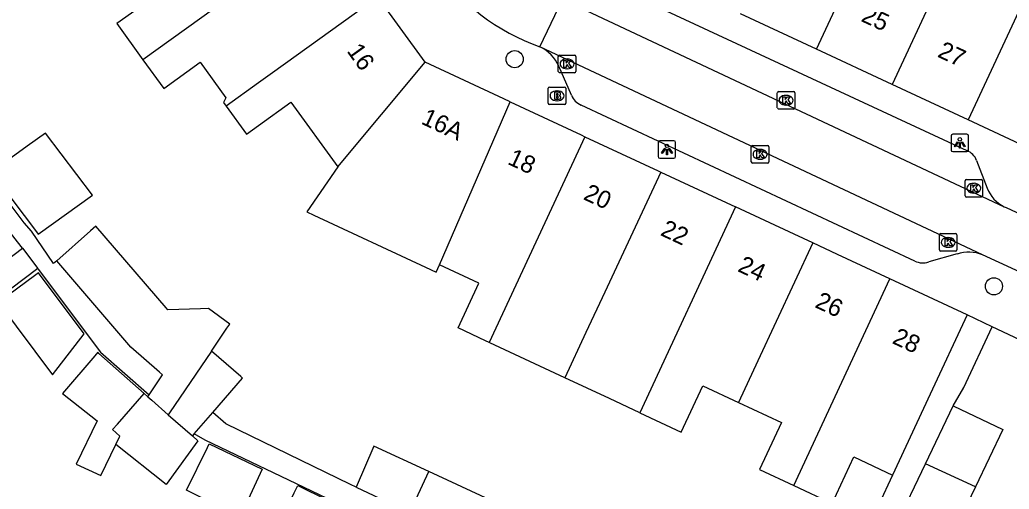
# Model space of a CAD drawing. Extents: x 159822 to 160765, y 380693 to 381634.
# Drawn here: x 159986.4 to 160042.8, y 381231.9 to 381258.7 of the extents above; entities that cross this region are included whole.
import ezdxf

# ---------------------------------------------------------------- set-up
doc = ezdxf.new("R2010")
doc.units = 0
for name, color, linetype in [('IMGEO_Boom', 7, 'Continuous'), ('IMGEO_Brandkraan', 7, 'Continuous'), ('IMGEO_Kolk', 7, 'Continuous'), ('IMGEO_Lichtpunt', 7, 'Continuous'), ('IMGEO_Pand', 7, 'Continuous'), ('IMGEO_Pand_nummerreeks', 7, 'Continuous'), ('IMGEO_Rijbaan_lokaal_open', 7, 'Continuous'), ('IMGEO_Voetpad_open', 7, 'Continuous')]:
    doc.layers.add(name, color=color, linetype=linetype)

msp = doc.modelspace()

# ---------------------------------------------------------------- linework, layer by layer
at = {"layer": 'IMGEO_Boom'}
for centre in [(160014.614, 381256.452), (160041.95, 381243.502)]:
    msp.add_circle(centre, 0.489, dxfattribs=at)
at = {"layer": 'IMGEO_Brandkraan'}
for p, q in [((160016.529, 381253.94), (160016.529, 381254.792)), ((160016.604, 381254.866), (160017.456, 381254.866)), ((160017.017, 381254.646), (160017.042, 381254.646)), ((160017.53, 381254.792), (160017.53, 381253.94)), ((160017.456, 381253.866), (160016.604, 381253.866)), ((160017.04, 381254.086), (160017.015, 381254.086))]:
    msp.add_line(p, q, dxfattribs=at)
for points in [[(160016.529, 381253.94), (160016.529, 381254.792)], [(160016.604, 381254.866), (160017.456, 381254.866)], [(160016.877, 381254.566), (160016.877, 381254.166), (160017.09, 381254.166)], [(160017.108, 381254.566), (160016.877, 381254.566)], [(160017.056, 381254.485), (160017.002, 381254.485), (160017.002, 381254.409)], [(160017.002, 381254.409), (160017.055, 381254.409)], [(160017.53, 381254.792), (160017.53, 381253.94)], [(160017.456, 381253.866), (160016.604, 381253.866)], [(160017.064, 381254.333), (160017.002, 381254.333), (160017.002, 381254.252)], [(160017.002, 381254.252), (160017.064, 381254.252)]]:
    msp.add_lwpolyline(points, dxfattribs=at)
for centre, radius, start, end in [((160016.606, 381254.79), 0.0765, 91.552, 178.448), ((160016.606, 381254.79), 0.0765, 91.552, 178.448), ((160017.057, 381254.447), 0.0379, 267.8285, 90.9355), ((160017.112, 381254.421), 0.145, 59.4692, 91.5367), ((160017.137, 381254.468), 0.0922, 285.5137, 58.1501), ((160017.454, 381254.79), 0.0765, 1.552, 88.448), ((160017.454, 381254.79), 0.0765, 1.552, 88.448), ((160016.606, 381253.942), 0.0765, 181.552, 268.448), ((160016.606, 381253.942), 0.0765, 181.552, 268.448), ((160017.065, 381254.292), 0.0404, 269.8759, 90.5077), ((160017.096, 381254.417), 0.251, 268.6676, 293.5347), ((160017.142, 381254.276), 0.105, 301.3115, 78.989), ((160017.454, 381253.942), 0.0765, 271.552, 358.448), ((160017.454, 381253.942), 0.0765, 271.552, 358.448)]:
    msp.add_arc(centre, radius, start, end, dxfattribs=at)
for centre, major_axis, ratio, start_param, end_param in [((160017.016, 381254.366), (-0.387, 0.002), 0.722429, 4.712389, 7.853982), ((160017.041, 381254.366), (-0.39, 0.002), 0.717154, 1.570796, 4.712389)]:
    msp.add_ellipse(centre, major_axis=major_axis, ratio=ratio, start_param=start_param, end_param=end_param, dxfattribs=at)
at = {"layer": 'IMGEO_Kolk'}
for p, q in [((160017.175, 381256.685), (160018.027, 381256.685)), ((160017.1, 381255.759), (160017.1, 381256.611)), ((160017.588, 381256.465), (160017.613, 381256.465)), ((160018.101, 381256.611), (160018.101, 381255.759)), ((160018.027, 381255.685), (160017.175, 381255.685)), ((160017.611, 381255.905), (160017.586, 381255.905)), ((160029.595, 381253.687), (160029.595, 381254.539)), ((160029.67, 381254.613), (160030.522, 381254.613)), ((160030.596, 381254.539), (160030.596, 381253.687)), ((160030.106, 381253.833), (160030.081, 381253.833)), ((160030.083, 381254.393), (160030.108, 381254.393)), ((160030.522, 381253.613), (160029.67, 381253.613)), ((160028.109, 381250.603), (160028.109, 381251.455)), ((160028.184, 381251.529), (160029.036, 381251.529)), ((160028.597, 381251.309), (160028.622, 381251.309)), ((160029.11, 381251.455), (160029.11, 381250.603)), ((160029.036, 381250.529), (160028.184, 381250.529)), ((160028.62, 381250.749), (160028.595, 381250.749)), ((160040.305, 381248.669), (160040.305, 381249.521)), ((160040.38, 381249.595), (160041.232, 381249.595)), ((160040.793, 381249.375), (160040.818, 381249.375)), ((160041.306, 381249.521), (160041.306, 381248.669)), ((160040.816, 381248.815), (160040.791, 381248.815)), ((160041.232, 381248.595), (160040.38, 381248.595)), ((160038.915, 381246.505), (160039.767, 381246.505)), ((160038.84, 381245.579), (160038.84, 381246.431)), ((160039.328, 381246.285), (160039.353, 381246.285)), ((160039.841, 381246.431), (160039.841, 381245.579)), ((160039.767, 381245.505), (160038.915, 381245.505)), ((160039.351, 381245.725), (160039.326, 381245.725))]:
    msp.add_line(p, q, dxfattribs=at)
for points in [[(160017.175, 381256.685), (160018.027, 381256.685)], [(160017.1, 381255.759), (160017.1, 381256.611)], [(160017.421, 381256.385), (160017.544, 381256.385), (160017.544, 381256.234), (160017.674, 381256.385), (160017.838, 381256.385), (160017.692, 381256.234), (160017.845, 381255.985), (160017.693, 381255.985), (160017.608, 381256.149), (160017.544, 381256.082), (160017.544, 381255.985), (160017.421, 381255.985), (160017.421, 381256.385)], [(160018.101, 381256.611), (160018.101, 381255.759)], [(160018.027, 381255.685), (160017.175, 381255.685)], [(160029.595, 381253.687), (160029.595, 381254.539)], [(160029.67, 381254.613), (160030.522, 381254.613)], [(160030.596, 381254.539), (160030.596, 381253.687)], [(160029.916, 381254.313), (160030.039, 381254.313), (160030.039, 381254.162), (160030.169, 381254.313), (160030.333, 381254.313), (160030.187, 381254.162), (160030.34, 381253.913), (160030.188, 381253.913), (160030.103, 381254.077), (160030.039, 381254.01), (160030.039, 381253.913), (160029.916, 381253.913), (160029.916, 381254.313)], [(160030.522, 381253.613), (160029.67, 381253.613)], [(160028.109, 381250.603), (160028.109, 381251.455)], [(160028.184, 381251.529), (160029.036, 381251.529)], [(160028.43, 381251.229), (160028.553, 381251.229), (160028.553, 381251.078), (160028.683, 381251.229), (160028.847, 381251.229), (160028.701, 381251.078), (160028.854, 381250.829), (160028.702, 381250.829), (160028.617, 381250.993), (160028.553, 381250.926), (160028.553, 381250.829), (160028.43, 381250.829), (160028.43, 381251.229)], [(160029.11, 381251.455), (160029.11, 381250.603)], [(160029.036, 381250.529), (160028.184, 381250.529)], [(160040.305, 381248.669), (160040.305, 381249.521)], [(160040.38, 381249.595), (160041.232, 381249.595)], [(160041.306, 381249.521), (160041.306, 381248.669)], [(160040.626, 381249.295), (160040.749, 381249.295), (160040.749, 381249.144), (160040.879, 381249.295), (160041.043, 381249.295), (160040.897, 381249.144), (160041.05, 381248.895), (160040.898, 381248.895), (160040.813, 381249.059), (160040.749, 381248.992), (160040.749, 381248.895), (160040.626, 381248.895), (160040.626, 381249.295)], [(160041.232, 381248.595), (160040.38, 381248.595)], [(160038.915, 381246.505), (160039.767, 381246.505)], [(160038.84, 381245.579), (160038.84, 381246.431)], [(160039.161, 381246.205), (160039.284, 381246.205), (160039.284, 381246.054), (160039.414, 381246.205), (160039.578, 381246.205), (160039.432, 381246.054), (160039.585, 381245.805), (160039.433, 381245.805), (160039.348, 381245.969), (160039.284, 381245.902), (160039.284, 381245.805), (160039.161, 381245.805), (160039.161, 381246.205)], [(160039.841, 381246.431), (160039.841, 381245.579)], [(160039.767, 381245.505), (160038.915, 381245.505)]]:
    msp.add_lwpolyline(points, dxfattribs=at)
for centre, start, end in [((160017.177, 381256.609), 91.552, 178.448), ((160017.177, 381256.609), 91.552, 178.448), ((160018.025, 381256.609), 1.552, 88.448), ((160018.025, 381256.609), 1.552, 88.448), ((160017.177, 381255.761), 181.552, 268.448), ((160017.177, 381255.761), 181.552, 268.448), ((160018.025, 381255.761), 271.552, 358.448), ((160018.025, 381255.761), 271.552, 358.448), ((160029.672, 381254.537), 91.552, 178.448), ((160029.672, 381254.537), 91.552, 178.448), ((160030.52, 381254.537), 1.552, 88.448), ((160030.52, 381254.537), 1.552, 88.448), ((160029.672, 381253.689), 181.552, 268.448), ((160029.672, 381253.689), 181.552, 268.448), ((160030.52, 381253.689), 271.552, 358.448), ((160030.52, 381253.689), 271.552, 358.448), ((160028.186, 381251.453), 91.552, 178.448), ((160028.186, 381251.453), 91.552, 178.448), ((160029.034, 381251.453), 1.552, 88.448), ((160029.034, 381251.453), 1.552, 88.448), ((160028.186, 381250.605), 181.552, 268.448), ((160028.186, 381250.605), 181.552, 268.448), ((160029.034, 381250.605), 271.552, 358.448), ((160029.034, 381250.605), 271.552, 358.448), ((160040.382, 381249.519), 91.552, 178.448), ((160040.382, 381249.519), 91.552, 178.448), ((160041.23, 381249.519), 1.552, 88.448), ((160041.23, 381249.519), 1.552, 88.448), ((160040.382, 381248.671), 181.552, 268.448), ((160040.382, 381248.671), 181.552, 268.448), ((160041.23, 381248.671), 271.552, 358.448), ((160041.23, 381248.671), 271.552, 358.448), ((160038.917, 381246.429), 91.552, 178.448), ((160038.917, 381246.429), 91.552, 178.448), ((160039.765, 381246.429), 1.552, 88.448), ((160039.765, 381246.429), 1.552, 88.448), ((160038.917, 381245.581), 181.552, 268.448), ((160038.917, 381245.581), 181.552, 268.448), ((160039.765, 381245.581), 271.552, 358.448), ((160039.765, 381245.581), 271.552, 358.448)]:
    msp.add_arc(centre, 0.0765, start, end, dxfattribs=at)
for centre, major_axis, ratio, start_param, end_param in [((160017.587, 381256.185), (-0.387, 0.002), 0.722429, 4.712389, 7.853982), ((160017.612, 381256.185), (-0.39, 0.002), 0.717154, 1.570796, 4.712389), ((160030.082, 381254.113), (-0.387, 0.002), 0.722429, 4.712389, 7.853982), ((160030.107, 381254.113), (-0.39, 0.002), 0.717154, 1.570796, 4.712389), ((160028.596, 381251.029), (-0.387, 0.002), 0.722429, 4.712389, 7.853982), ((160028.621, 381251.029), (-0.39, 0.002), 0.717154, 1.570796, 4.712389), ((160040.792, 381249.095), (-0.387, 0.002), 0.722429, 4.712389, 7.853982), ((160040.817, 381249.095), (-0.39, 0.002), 0.717154, 1.570796, 4.712389), ((160039.327, 381246.005), (-0.387, 0.002), 0.722429, 4.712389, 7.853982), ((160039.352, 381246.005), (-0.39, 0.002), 0.717154, 1.570796, 4.712389)]:
    msp.add_ellipse(centre, major_axis=major_axis, ratio=ratio, start_param=start_param, end_param=end_param, dxfattribs=at)
at = {"layer": 'IMGEO_Lichtpunt'}
for p, q in [((160040.408, 381252.177), (160039.6, 381252.177)), ((160040.408, 381252.177), (160039.6, 381252.177)), ((160022.798, 381251.711), (160022.798, 381250.904)), ((160022.798, 381251.711), (160022.798, 381250.904)), ((160023.7, 381251.806), (160022.892, 381251.806)), ((160023.7, 381251.806), (160022.892, 381251.806)), ((160023.794, 381250.904), (160023.794, 381251.711)), ((160023.794, 381250.904), (160023.794, 381251.711)), ((160039.506, 381252.082), (160039.506, 381251.275)), ((160039.506, 381252.082), (160039.506, 381251.275)), ((160040.502, 381251.275), (160040.502, 381252.082)), ((160040.502, 381251.275), (160040.502, 381252.082)), ((160039.6, 381251.181), (160040.408, 381251.181)), ((160039.6, 381251.181), (160040.408, 381251.181)), ((160022.892, 381250.81), (160023.7, 381250.81)), ((160022.892, 381250.81), (160023.7, 381250.81))]:
    msp.add_line(p, q, dxfattribs=at)
for points in [[(160039.88, 381251.746), (160039.919, 381251.718), (160039.731, 381251.456), (160039.693, 381251.483), (160039.88, 381251.746)], [(160039.982, 381251.698), (160040.029, 381251.698), (160040.029, 381251.376), (160039.982, 381251.376), (160039.982, 381251.698)], [(160040.092, 381251.718), (160040.13, 381251.745), (160040.317, 381251.483), (160040.278, 381251.455), (160040.092, 381251.718)], [(160023.172, 381251.375), (160023.211, 381251.347), (160023.023, 381251.085), (160022.985, 381251.112), (160023.172, 381251.375)], [(160023.274, 381251.327), (160023.321, 381251.327), (160023.321, 381251.005), (160023.274, 381251.005), (160023.274, 381251.327)], [(160023.384, 381251.347), (160023.422, 381251.374), (160023.609, 381251.112), (160023.57, 381251.084), (160023.384, 381251.347)]]:
    msp.add_lwpolyline(points, dxfattribs=at)
for centre in [(160023.297, 381251.509), (160040.005, 381251.88)]:
    msp.add_circle(centre, 0.0994, dxfattribs=at)
for centre, start, end in [((160039.6, 381252.082), 90, 180), ((160039.6, 381252.082), 90, 180), ((160040.408, 381252.082), 0, 90), ((160040.408, 381252.082), 0, 90), ((160022.892, 381251.711), 90, 180), ((160022.892, 381251.711), 90, 180), ((160023.7, 381251.711), 0, 90), ((160023.7, 381251.711), 0, 90), ((160039.6, 381251.275), 180, 270), ((160039.6, 381251.275), 180, 270), ((160040.408, 381251.275), 270, 0), ((160040.408, 381251.275), 270, 360), ((160022.892, 381250.904), 180, 270), ((160022.892, 381250.904), 180, 270), ((160023.7, 381250.904), 270, 0), ((160023.7, 381250.904), 270, 360)]:
    msp.add_arc(centre, 0.0946, start, end, dxfattribs=at)
at = {"layer": 'IMGEO_Pand'}
for points in [[(160031.821, 381257.025), (160037.145, 381268.457), (160037.307, 381268.804)], [(160045.961, 381264.78), (160045.841, 381264.521), (160040.475, 381252.996)], [(160003.94, 381264.009), (160000, 381261.171), (159993.409, 381256.425)], [(160040.414, 381264.173), (160039.251, 381261.675), (160036.147, 381255.011)], [(159992.602, 381261.76), (159993.924, 381259.923), (159991.926, 381258.485), (159993.409, 381256.425)], [(160006.815, 381260.015), (160000.792, 381255.677), (160000, 381255.107), (159998.159, 381253.781)], [(160009.505, 381256.28), (160006.815, 381260.015)], [(160031.821, 381257.025), (160027.495, 381259.04)], [(160036.147, 381255.011), (160031.821, 381257.025)], [(159993.409, 381256.425), (159994.594, 381254.779), (159996.673, 381256.276), (159998.132, 381254.249), (159998.013, 381253.984), (159998.159, 381253.781)], [(160004.524, 381250.321), (160009.505, 381256.28)], [(160014.359, 381254.019), (160013.998, 381254.187), (160009.505, 381256.28)], [(160040.475, 381252.996), (160036.147, 381255.011)], [(159998.159, 381253.781), (159999.311, 381252.18), (160000, 381252.676), (160001.841, 381254), (160004.524, 381250.321)], [(160010.322, 381244.725), (160014.359, 381254.019)], [(160014.359, 381254.019), (160018.402, 381252.136), (160018.62, 381252.034)], [(160044.91, 381250.931), (160040.475, 381252.996)], [(159986.819, 381247.289), (159987.438, 381246.473), (159990.524, 381248.694), (159987.842, 381252.229), (159986.813, 381251.489), (159984.756, 381250.008), (159986.628, 381247.541), (159986.819, 381247.289)], [(160018.62, 381252.034), (160013.161, 381240.3)], [(160018.62, 381252.034), (160022.807, 381250.084), (160022.944, 381250.02)], [(160004.524, 381250.321), (160002.757, 381247.747), (160003.156, 381247.561), (160009.531, 381244.587), (160010.139, 381244.304), (160010.322, 381244.725)], [(160022.944, 381250.02), (160019.758, 381243.17), (160018.68, 381240.859), (160017.48, 381238.286)], [(160022.944, 381250.02), (160027.212, 381248.033)], [(160027.212, 381248.033), (160021.752, 381236.297)], [(160031.617, 381245.981), (160030.548, 381246.479), (160027.212, 381248.033)], [(159997.316, 381239.806), (159998.203, 381241.111), (159998.36, 381241.343), (159997.152, 381242.228), (159996.695, 381242.216), (159994.831, 381242.165), (159994.742, 381242.269), (159990.728, 381246.938), (159990.42, 381246.665), (159988.492, 381244.961)], [(160031.617, 381245.981), (160028.491, 381239.262), (160027.382, 381236.875)], [(160036.021, 381243.93), (160033.032, 381245.322), (160031.617, 381245.981)], [(159993.759, 381237.313), (159993.921, 381237.551), (159994.532, 381238.45), (159994.347, 381238.613), (159992.722, 381240.041), (159988.492, 381244.961)], [(159987.306, 381244.164), (159985.153, 381242.588), (159988.255, 381238.461), (159990.047, 381240.796), (159987.442, 381244.264), (159987.306, 381244.164)], [(160013.161, 381240.3), (160012.943, 381240.402), (160011.381, 381241.13), (160012.568, 381243.677), (160010.322, 381244.725)], [(160030.531, 381232.14), (160036.021, 381243.93)], [(160040.426, 381241.878), (160036.021, 381243.93)], [(160040.426, 381241.878), (160038.313, 381237.347), (160036.165, 381232.742)], [(160017.48, 381238.286), (160015.471, 381239.223), (160013.201, 381240.282), (160013.161, 381240.3)], [(159993.486, 381237.386), (159990.891, 381239.672), (159990.834, 381239.748), (159990.66, 381239.544), (159988.822, 381237.39), (159990.799, 381235.835), (159989.603, 381233.366), (159991.006, 381232.71), (159991.858, 381234.479)], [(159997.316, 381239.806), (159994.926, 381236.288), (159994.853, 381236.181)], [(159997.398, 381236.316), (159999.091, 381238.266), (159998.988, 381238.355), (159997.316, 381239.806)], [(160021.752, 381236.297), (160020.021, 381237.105), (160017.48, 381238.286)], [(160021.752, 381236.297), (160024.119, 381235.193), (160025.347, 381237.824), (160027.382, 381236.875)], [(159991.858, 381234.479), (159992.09, 381234.96), (159991.673, 381235.328), (159991.951, 381235.643), (159993.486, 381237.386)], [(159993.486, 381237.386), (159993.688, 381237.208)], [(159993.688, 381237.208), (159993.759, 381237.313)], [(159993.688, 381237.208), (159993.919, 381237.004), (159994.853, 381236.181)], [(160027.382, 381236.875), (160029.827, 381235.735), (160028.575, 381233.052), (160030.531, 381232.14)], [(160038.052, 381233.388), (160039.629, 381236.689)], [(160039.629, 381236.689), (160042.454, 381235.339), (160040.895, 381232.075)], [(159994.853, 381236.181), (159996.228, 381234.969)], [(159996.334, 381235.089), (159997.398, 381236.316)], [(159996.228, 381234.969), (159996.549, 381234.686), (159994.735, 381232.2), (159991.858, 381234.479)], [(159996.334, 381235.089), (159996.315, 381235.068), (159996.228, 381234.969)], [(159997.087, 381234.313), (159997.187, 381234.517), (160000.217, 381233.075), (159998.947, 381230.361), (159998.742, 381230.462), (159998.542, 381230.562), (159995.893, 381231.873), (159997.087, 381234.313)], [(160009.721, 381232.935), (160006.582, 381234.391), (160005.573, 381232.045)], [(160030.531, 381232.14), (160032.716, 381231.121), (160033.953, 381233.774), (160036.165, 381232.742)], [(160036.361, 381229.849), (160038.052, 381233.388)], [(160040.895, 381232.075), (160038.052, 381233.388)], [(160008.629, 381230.599), (160009.721, 381232.935)], [(160014.014, 381230.944), (160010.782, 381232.443), (160009.721, 381232.935)], [(160004.312, 381227.703), (160000.922, 381229.382), (160002.036, 381231.717), (160002.242, 381232.148), (160005.626, 381230.472)], [(160005.573, 381232.045), (160007.908, 381230.94), (160008.629, 381230.599)], [(160040.895, 381232.075), (160039.196, 381228.522), (160036.361, 381229.849)]]:
    msp.add_lwpolyline(points, dxfattribs=at)
at = {"layer": 'IMGEO_Rijbaan_lokaal_open'}
for points in [[(160016.056, 381257.166), (160017.333, 381259.871)], [(160017.433, 381259.824), (160042.541, 381248.036)], [(160041.303, 381245.289), (160016.056, 381257.166)], [(160042.541, 381248.036), (160042.643, 381247.988), (160045.378, 381246.73), (160045.486, 381246.679)], [(160044.148, 381243.99), (160041.303, 381245.289)]]:
    msp.add_lwpolyline(points, dxfattribs=at)
msp.add_arc((160019.879, 381268.279), 11.752, 213.5042, 251.0184, dxfattribs=at)
at = {"layer": 'IMGEO_Voetpad_open'}
for points in [[(160021.372, 381260.108), (160040.413, 381251.24)], [(159986.538, 381245.675), (159986.258, 381246.047), (159977.233, 381257.622), (159977.214, 381258.641)], [(160017.85, 381254.399), (160017.129, 381256.048)], [(160037.448, 381244.941), (160018.402, 381253.841)], [(159988.492, 381244.961), (159988.314, 381244.81), (159987.043, 381246.65), (159986.631, 381247.126), (159983.82, 381250.854)], [(160040.961, 381250.675), (160041.557, 381249.098)], [(159974.836, 381227.13), (159975.807, 381226.677), (159976.579, 381228.3), (159983.895, 381243.689), (159986.538, 381245.675)], [(159986.538, 381245.675), (159987.406, 381244.517)], [(160039.85, 381245.345), (160038.23, 381244.898)], [(159987.406, 381244.517), (159985.049, 381242.746), (159981.069, 381234.492)], [(159987.406, 381244.517), (159987.435, 381244.479), (159990.994, 381239.743), (159993.759, 381237.313)], [(160041.843, 381241.188), (160040.426, 381241.878)], [(160039.629, 381236.689), (160040.235, 381237.74), (160041.843, 381241.188)], [(160049.48, 381237.64), (160046.955, 381238.804), (160041.843, 381241.188)], [(160005.573, 381232.045), (160005.246, 381232.194), (159998.145, 381235.668), (159997.398, 381236.316)], [(160005.148, 381218.075), (160009.785, 381228.03), (160010, 381228.493), (159996.961, 381234.733), (159996.334, 381235.089)], [(160036.165, 381232.742), (160031.482, 381222.705)]]:
    msp.add_lwpolyline(points, dxfattribs=at)
for centre, radius, start, end in [((160015.034, 381255.111), 2.295, 24.0928, 63.554), ((160018.809, 381254.796), 1.038, 202.4673, 246.9133), ((160040.048, 381250.338), 0.973, 20.278, 67.9719), ((160043.453, 381249.868), 2.046, 202.0992, 243.5343), ((160040.506, 381243.488), 1.969, 66.1292, 109.4565), ((160037.888, 381245.817), 0.98, 243.3117, 290.3935)]:
    msp.add_arc(centre, radius, start, end, dxfattribs=at)

# ---------------------------------------------------------------- texts
at = {"layer": 'IMGEO_Pand_nummerreeks'}
for s, rotation, p in [('25', 335.0305, (160034.316, 381258.644)), ('16', 305.7499, (160005.007, 381256.914)), ('27', 335.0322, (160038.679, 381256.611)), ('16A', 335.0248, (160009.22, 381252.795)), ('18', 335.0305, (160014.154, 381250.496)), ('20', 335.0248, (160018.474, 381248.485)), ('22', 335.0248, (160022.872, 381246.435)), ('24', 335.026, (160027.28, 381244.382)), ('26', 335.026, (160031.685, 381242.33)), ('28', 335.026, (160036.092, 381240.278))]:
    msp.add_text(s, height=1, rotation=rotation, dxfattribs=at).set_placement(p)

doc.saveas('drawing.dxf')
